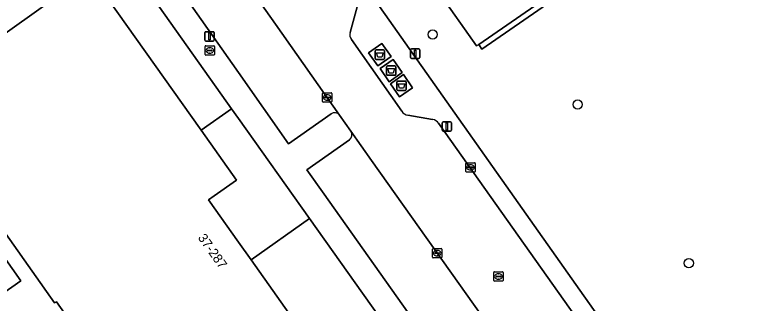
# Model space of a CAD drawing. Extents: x 159352 to 160617, y 385888 to 387323.
# Drawn here: x 159976.3 to 160055.2, y 387158 to 387188.6 of the extents above; entities that cross this region are included whole.
import ezdxf

# ---------------------------------------------------------------- set-up
doc = ezdxf.new("R2010")
doc.units = 0
for name, color, linetype in [('IMGEO_Afval_apart_plaats', 7, 'Continuous'), ('IMGEO_Boom', 7, 'Continuous'), ('IMGEO_Brandkraan', 7, 'Continuous'), ('IMGEO_Groenvoorziening', 7, 'Continuous'), ('IMGEO_Haag', 7, 'Continuous'), ('IMGEO_Kolk', 7, 'Continuous'), ('IMGEO_Lichtmast', 7, 'Continuous'), ('IMGEO_Pand', 7, 'Continuous'), ('IMGEO_Pand_nummerreeks', 7, 'Continuous'), ('IMGEO_Parkeervlak_open', 7, 'Continuous'), ('IMGEO_Rijbaan_lokaal_gesloten', 7, 'Continuous'), ('IMGEO_Rioolput', 7, 'Continuous'), ('IMGEO_Verkeersbordpaal', 7, 'Continuous'), ('IMGEO_Voetpad_gesloten', 7, 'Continuous'), ('IMGEO_Voetpad_open', 7, 'Continuous')]:
    doc.layers.add(name, color=color, linetype=linetype)

msp = doc.modelspace()

# ---------------------------------------------------------------- linework, layer by layer
at = {"layer": 'IMGEO_Afval_apart_plaats'}
for p, q in [((160014.618, 387184.855), (160015.408, 387184.855)), ((160015.408, 387184.855), (160014.618, 387184.855)), ((160014.518, 387183.955), (160014.518, 387184.755)), ((160014.518, 387184.755), (160014.518, 387183.955)), ((160015.508, 387184.755), (160015.508, 387183.955)), ((160015.508, 387183.955), (160015.508, 387184.755)), ((160015.408, 387183.855), (160014.618, 387183.855)), ((160014.618, 387183.855), (160015.408, 387183.855)), ((160015.719, 387182.265), (160015.719, 387183.065)), ((160015.719, 387183.065), (160015.719, 387182.265)), ((160015.819, 387183.165), (160016.609, 387183.165)), ((160016.609, 387183.165), (160015.819, 387183.165)), ((160016.709, 387183.065), (160016.709, 387182.265)), ((160016.709, 387182.265), (160016.709, 387183.065)), ((160016.609, 387182.165), (160015.819, 387182.165)), ((160015.819, 387182.165), (160016.609, 387182.165)), ((160016.822, 387180.659), (160016.822, 387181.459)), ((160016.822, 387181.459), (160016.822, 387180.659)), ((160016.922, 387181.559), (160017.712, 387181.559)), ((160017.712, 387181.559), (160016.922, 387181.559)), ((160017.812, 387181.459), (160017.812, 387180.659)), ((160017.812, 387180.659), (160017.812, 387181.459)), ((160017.712, 387180.559), (160016.922, 387180.559)), ((160016.922, 387180.559), (160017.712, 387180.559))]:
    msp.add_line(p, q, dxfattribs=at)
for points in [[(160014.661, 387184.569), (160015.365, 387184.569), (160015.216, 387184.099), (160014.81, 387184.099), (160014.661, 387184.569)], [(160015.862, 387182.879), (160016.566, 387182.879), (160016.417, 387182.409), (160016.011, 387182.409), (160015.862, 387182.879)], [(160016.965, 387181.273), (160017.669, 387181.273), (160017.52, 387180.803), (160017.114, 387180.803), (160016.965, 387181.273)]]:
    msp.add_lwpolyline(points, dxfattribs=at)
for centre, start, end in [((160014.618, 387184.755), 90, 180), ((160014.618, 387184.755), 90, 180), ((160015.408, 387184.755), 0, 90), ((160015.408, 387184.755), 360, 90), ((160014.618, 387183.955), 180, 270), ((160014.618, 387183.955), 180, 270), ((160015.408, 387183.955), 270, 0), ((160015.408, 387183.955), 270, 0), ((160015.819, 387183.065), 90, 180), ((160015.819, 387183.065), 90, 180), ((160016.609, 387183.065), 0, 90), ((160016.609, 387183.065), 360, 90), ((160015.819, 387182.265), 180, 270), ((160015.819, 387182.265), 180, 270), ((160016.609, 387182.265), 270, 0), ((160016.609, 387182.265), 270, 0), ((160016.922, 387181.459), 90, 180), ((160016.922, 387181.459), 90, 180), ((160017.712, 387181.459), 0, 90), ((160017.712, 387181.459), 360, 90), ((160016.922, 387180.659), 180, 270), ((160016.922, 387180.659), 180, 270), ((160017.712, 387180.659), 270, 0), ((160017.712, 387180.659), 270, 0)]:
    msp.add_arc(centre, 0.1, start, end, dxfattribs=at)
at = {"layer": 'IMGEO_Boom'}
for centre in [(160020.63, 387186.503), (160036.015, 387179.063), (160047.823, 387162.205)]:
    msp.add_circle(centre, 0.489, dxfattribs=at)
at = {"layer": 'IMGEO_Brandkraan'}
for p, q in [((159996.453, 387184.378), (159996.453, 387185.23)), ((159996.528, 387185.304), (159997.38, 387185.304)), ((159996.712, 387184.798), (159996.712, 387184.81)), ((159996.755, 387184.847), (159997.153, 387184.847)), ((159996.941, 387185.084), (159996.966, 387185.084)), ((159997.196, 387184.81), (159997.196, 387184.798)), ((159997.454, 387185.23), (159997.454, 387184.378)), ((159997.38, 387184.304), (159996.528, 387184.304)), ((159997.15, 387184.761), (159996.752, 387184.761)), ((159996.964, 387184.524), (159996.939, 387184.524))]:
    msp.add_line(p, q, dxfattribs=at)
for points in [[(159996.453, 387184.378), (159996.453, 387185.23)], [(159996.528, 387185.304), (159997.38, 387185.304)], [(159997.454, 387185.23), (159997.454, 387184.378)], [(159997.38, 387184.304), (159996.528, 387184.304)]]:
    msp.add_lwpolyline(points, dxfattribs=at)
for centre, radius, start, end in [((159996.53, 387185.228), 0.0765, 91.55205, 178.44795), ((159996.53, 387185.228), 0.0765, 91.55205, 178.44795), ((159996.752, 387184.807), 0.0403, 85.87752, 175.75265), ((159996.749, 387184.797), 0.0366, 178.93798, 274.71019), ((159997.153, 387184.804), 0.043, 264.86636, 352.45326), ((159997.157, 387184.809), 0.0386, 1.73085, 96.63898), ((159997.378, 387185.228), 0.0765, 1.55205, 88.44795), ((159997.378, 387185.228), 0.0765, 1.55205, 88.44795), ((159996.53, 387184.38), 0.0765, 181.55205, 268.44795), ((159996.53, 387184.38), 0.0765, 181.55205, 268.44795), ((159997.378, 387184.38), 0.0765, 271.55205, 358.44795), ((159997.378, 387184.38), 0.0765, 271.55205, 358.44795)]:
    msp.add_arc(centre, radius, start, end, dxfattribs=at)
for centre, major_axis, ratio, start_param, end_param in [((159996.94, 387184.804), (-0.387, 0.002), 0.722429, 4.712389, 7.853982), ((159996.965, 387184.804), (-0.39, 0.002), 0.717154, 1.570796, 4.712389)]:
    msp.add_ellipse(centre, major_axis=major_axis, ratio=ratio, start_param=start_param, end_param=end_param, dxfattribs=at)
at = {"layer": 'IMGEO_Groenvoorziening'}
for points in [[(160051.581, 387202.763), (160051.239, 387203.256), (160025.517, 387185.451), (160025.862, 387184.96)], [(159989.811, 387191.997), (159989.934, 387192.083), (159984.331, 387199.996), (159959.016, 387182.167), (159965.991, 387172.05), (159967.119, 387172.827), (159965.741, 387174.721), (159974.455, 387180.884), (159971.998, 387184.358), (159980.158, 387190.13), (159984.24, 387193.017), (159996.05, 387176.319), (159999.27, 387178.597)], [(159969.932, 387166.334), (159975.003, 387158.979), (159976.897, 387160.319), (159971.755, 387167.59)], [(160007.547, 387166.933), (160001.337, 387162.54), (160015.824, 387142.057), (160012.121, 387139.438), (160012.745, 387138.556), (160016.584, 387141.196), (160016.805, 387140.87), (160016.335, 387140.551), (160021.18, 387131.539), (160023.286, 387133.064), (160027.497, 387135.95), (160031.493, 387130.126), (160032.972, 387131.157), (160028.581, 387137.317), (160026.357, 387140.437)]]:
    msp.add_lwpolyline(points, close=True, dxfattribs=at)
for points in [[(160068.517, 387178.792), (160051.832, 387202.4), (160051.581, 387202.763), (160025.862, 387184.96), (160025.517, 387185.451), (160025.275, 387185.281), (160017.272, 387196.671), (160015.897, 387195.695), (160015.697, 387195.563)], [(160013.365, 387192.167), (160013.295, 387191.917), (160051.392, 387137.856)]]:
    msp.add_lwpolyline(points, dxfattribs=at)
at = {"layer": 'IMGEO_Haag'}
msp.add_lwpolyline([(160051.581, 387202.763), (160051.239, 387203.256), (160025.517, 387185.451), (160025.862, 387184.96)], close=True, dxfattribs=at)
at = {"layer": 'IMGEO_Kolk'}
for p, q in [((160008.92, 387179.384), (160008.92, 387180.236)), ((160008.995, 387180.31), (160009.847, 387180.31)), ((160009.408, 387180.09), (160009.433, 387180.09)), ((160009.921, 387180.236), (160009.921, 387179.384)), ((160009.847, 387179.31), (160008.995, 387179.31)), ((160009.179, 387179.804), (160009.179, 387179.816)), ((160009.617, 387179.767), (160009.219, 387179.767)), ((160009.222, 387179.853), (160009.62, 387179.853)), ((160009.431, 387179.53), (160009.406, 387179.53)), ((160009.663, 387179.816), (160009.663, 387179.804)), ((160024.146, 387171.954), (160024.146, 387172.806)), ((160024.221, 387172.88), (160025.073, 387172.88)), ((160024.405, 387172.374), (160024.405, 387172.386)), ((160024.843, 387172.337), (160024.445, 387172.337)), ((160024.448, 387172.423), (160024.846, 387172.423)), ((160024.634, 387172.66), (160024.659, 387172.66)), ((160024.889, 387172.386), (160024.889, 387172.374)), ((160025.147, 387172.806), (160025.147, 387171.954)), ((160025.073, 387171.88), (160024.221, 387171.88)), ((160024.657, 387172.1), (160024.632, 387172.1)), ((160020.613, 387162.838), (160020.613, 387163.69)), ((160020.688, 387163.764), (160021.54, 387163.764)), ((160021.101, 387163.544), (160021.126, 387163.544)), ((160021.614, 387163.69), (160021.614, 387162.838)), ((160021.54, 387162.764), (160020.688, 387162.764)), ((160020.872, 387163.258), (160020.872, 387163.27)), ((160021.31, 387163.221), (160020.912, 387163.221)), ((160020.915, 387163.307), (160021.313, 387163.307)), ((160021.124, 387162.984), (160021.099, 387162.984)), ((160021.356, 387163.27), (160021.356, 387163.258))]:
    msp.add_line(p, q, dxfattribs=at)
for points in [[(160008.92, 387179.384), (160008.92, 387180.236)], [(160008.995, 387180.31), (160009.847, 387180.31)], [(160009.921, 387180.236), (160009.921, 387179.384)], [(160009.847, 387179.31), (160008.995, 387179.31)], [(160024.146, 387171.954), (160024.146, 387172.806)], [(160024.221, 387172.88), (160025.073, 387172.88)], [(160025.147, 387172.806), (160025.147, 387171.954)], [(160025.073, 387171.88), (160024.221, 387171.88)], [(160020.613, 387162.838), (160020.613, 387163.69)], [(160020.688, 387163.764), (160021.54, 387163.764)], [(160021.614, 387163.69), (160021.614, 387162.838)], [(160021.54, 387162.764), (160020.688, 387162.764)]]:
    msp.add_lwpolyline(points, dxfattribs=at)
for centre, radius, start, end in [((160008.997, 387180.234), 0.0765, 91.55205, 178.44795), ((160008.997, 387180.234), 0.0765, 91.55205, 178.44795), ((160009.845, 387180.234), 0.0765, 1.55205, 88.44795), ((160009.845, 387180.234), 0.0765, 1.55205, 88.44795), ((160008.997, 387179.386), 0.0765, 181.55205, 268.44795), ((160008.997, 387179.386), 0.0765, 181.55205, 268.44795), ((160009.219, 387179.813), 0.0403, 85.87752, 175.75265), ((160009.216, 387179.803), 0.0366, 178.93798, 274.71019), ((160009.62, 387179.81), 0.043, 264.86636, 352.45326), ((160009.624, 387179.815), 0.0386, 1.73085, 96.63898), ((160009.845, 387179.386), 0.0765, 271.55205, 358.44795), ((160009.845, 387179.386), 0.0765, 271.55205, 358.44795), ((160024.223, 387172.804), 0.0765, 91.55205, 178.44795), ((160024.223, 387172.804), 0.0765, 91.55205, 178.44795), ((160024.445, 387172.383), 0.0403, 85.87752, 175.75265), ((160024.442, 387172.373), 0.0366, 178.93798, 274.71019), ((160024.846, 387172.38), 0.043, 264.86636, 352.45326), ((160024.85, 387172.385), 0.0386, 1.73085, 96.63898), ((160025.071, 387172.804), 0.0765, 1.55205, 88.44795), ((160025.071, 387172.804), 0.0765, 1.55205, 88.44795), ((160024.223, 387171.956), 0.0765, 181.55205, 268.44795), ((160024.223, 387171.956), 0.0765, 181.55205, 268.44795), ((160025.071, 387171.956), 0.0765, 271.55205, 358.44795), ((160025.071, 387171.956), 0.0765, 271.55205, 358.44795), ((160020.69, 387163.688), 0.0765, 91.55205, 178.44795), ((160020.69, 387163.688), 0.0765, 91.55205, 178.44795), ((160021.538, 387163.688), 0.0765, 1.55205, 88.44795), ((160021.538, 387163.688), 0.0765, 1.55205, 88.44795), ((160020.69, 387162.84), 0.0765, 181.55205, 268.44795), ((160020.69, 387162.84), 0.0765, 181.55205, 268.44795), ((160020.912, 387163.267), 0.0403, 85.87752, 175.75265), ((160020.909, 387163.257), 0.0366, 178.93798, 274.71019), ((160021.313, 387163.264), 0.043, 264.86636, 352.45326), ((160021.317, 387163.269), 0.0386, 1.73085, 96.63898), ((160021.538, 387162.84), 0.0765, 271.55205, 358.44795), ((160021.538, 387162.84), 0.0765, 271.55205, 358.44795)]:
    msp.add_arc(centre, radius, start, end, dxfattribs=at)
for centre, major_axis, ratio, start_param, end_param in [((160009.407, 387179.81), (-0.387, 0.002), 0.722429, 4.712389, 7.853982), ((160009.432, 387179.81), (-0.39, 0.002), 0.717154, 1.570796, 4.712389), ((160024.633, 387172.38), (-0.387, 0.002), 0.722429, 4.712389, 7.853982), ((160024.658, 387172.38), (-0.39, 0.002), 0.717154, 1.570796, 4.712389), ((160021.1, 387163.264), (-0.387, 0.002), 0.722429, 4.712389, 7.853982), ((160021.125, 387163.264), (-0.39, 0.002), 0.717154, 1.570796, 4.712389)]:
    msp.add_ellipse(centre, major_axis=major_axis, ratio=ratio, start_param=start_param, end_param=end_param, dxfattribs=at)
at = {"layer": 'IMGEO_Lichtmast'}
for p, q in [((159996.43, 387185.901), (159996.43, 387186.701)), ((159996.43, 387186.701), (159996.43, 387185.901)), ((159996.53, 387186.801), (159997.32, 387186.801)), ((159997.32, 387186.801), (159996.53, 387186.801)), ((159997.42, 387186.701), (159997.42, 387185.901)), ((159997.42, 387185.901), (159997.42, 387186.701)), ((159997.32, 387185.801), (159996.53, 387185.801)), ((159996.53, 387185.801), (159997.32, 387185.801)), ((160021.639, 387176.322), (160021.639, 387177.122)), ((160021.639, 387177.122), (160021.639, 387176.322)), ((160021.739, 387177.222), (160022.529, 387177.222)), ((160022.529, 387177.222), (160021.739, 387177.222)), ((160022.629, 387177.122), (160022.629, 387176.322)), ((160022.629, 387176.322), (160022.629, 387177.122)), ((160022.529, 387176.222), (160021.739, 387176.222)), ((160021.739, 387176.222), (160022.529, 387176.222))]:
    msp.add_line(p, q, dxfattribs=at)
for points in [[(159996.85, 387186.676), (159997, 387186.676), (159997, 387185.926), (159996.85, 387185.926), (159996.85, 387186.676)], [(160022.059, 387177.097), (160022.209, 387177.097), (160022.209, 387176.347), (160022.059, 387176.347), (160022.059, 387177.097)]]:
    msp.add_lwpolyline(points, dxfattribs=at)
for centre, start, end in [((159996.53, 387186.701), 90, 180), ((159996.53, 387186.701), 90, 180), ((159997.32, 387186.701), 0, 90), ((159997.32, 387186.701), 360, 90), ((159996.53, 387185.901), 180, 270), ((159996.53, 387185.901), 180, 270), ((159997.32, 387185.901), 270, 0), ((159997.32, 387185.901), 270, 0), ((160021.739, 387177.122), 90, 180), ((160021.739, 387177.122), 90, 180), ((160022.529, 387177.122), 0, 90), ((160022.529, 387177.122), 360, 90), ((160021.739, 387176.322), 180, 270), ((160021.739, 387176.322), 180, 270), ((160022.529, 387176.322), 270, 0), ((160022.529, 387176.322), 270, 0)]:
    msp.add_arc(centre, 0.1, start, end, dxfattribs=at)
at = {"layer": 'IMGEO_Pand'}
for points in [[(160015.824, 387142.057), (160001.337, 387162.54), (160000, 387164.43), (159996.823, 387168.922), (159997.42, 387169.344), (159999.795, 387171.024), (159996.05, 387176.319), (159984.24, 387193.017), (159980.158, 387190.13), (159971.998, 387184.358)], [(159968.994, 387174.219), (159980.481, 387157.978), (159980.669, 387158.111), (160000, 387130.781)]]:
    msp.add_lwpolyline(points, dxfattribs=at)
at = {"layer": 'IMGEO_Parkeervlak_open'}
for points in [[(160010.746, 387177.927), (160003.943, 387187.611), (160000, 387193.206), (159997.696, 387196.476)], [(159997.416, 387193.738), (159993.853, 387191.241), (160000, 387182.473), (160005.329, 387174.888), (160009.838, 387178.084)], [(160043.137, 387132.147), (160028.417, 387152.971), (160014.138, 387173.098), (160011.943, 387176.223)], [(160011.786, 387175.319), (160007.273, 387172.121), (160009.09, 387169.534), (160023.376, 387149.397), (160037.191, 387129.901), (160040.642, 387132.347)]]:
    msp.add_lwpolyline(points, dxfattribs=at)
for centre, radius, start, end in [((160010.208, 387177.517), 0.676, 37.25842, 123.12183), ((160011.374, 387175.856), 0.677, 307.51176, 32.78338)]:
    msp.add_arc(centre, radius, start, end, dxfattribs=at)
at = {"layer": 'IMGEO_Rijbaan_lokaal_gesloten'}
for points in [[(160004.417, 387201.018), (160004.245, 387201.269), (160003.523, 387202.282), (160000, 387207.288), (159998.454, 387209.486), (159991.825, 387204.801), (159993.006, 387203.131), (159997.696, 387196.476), (160000, 387193.206), (160003.943, 387187.611), (160010.746, 387177.927), (160011.943, 387176.223), (160014.138, 387173.098), (160028.417, 387152.971), (160043.137, 387132.147), (160044.869, 387129.755), (160044.916, 387129.765), (160055.912, 387114.022)], [(160011.859, 387186.711), (160012.609, 387189.428), (160004.417, 387201.018)], [(160017.34, 387178.339), (160011.995, 387185.979)], [(160020.625, 387177.47), (160018.003, 387177.918)], [(160057.013, 387126.577), (160047.308, 387140.274), (160021.246, 387177.071)]]:
    msp.add_lwpolyline(points, dxfattribs=at)
for centre, radius, start, end in [((160012.682, 387186.485), 0.853, 164.65207, 216.39815), ((160018.136, 387178.861), 0.952, 213.22719, 261.94233), ((160020.452, 387176.517), 0.968, 34.87424, 79.68329)]:
    msp.add_arc(centre, radius, start, end, dxfattribs=at)
at = {"layer": 'IMGEO_Rioolput'}
for p, q in [((160027.103, 387160.36), (160027.103, 387161.212)), ((160027.178, 387161.286), (160028.03, 387161.286)), ((160028.104, 387161.212), (160028.104, 387160.36)), ((160027.362, 387160.78), (160027.362, 387160.792)), ((160027.8, 387160.743), (160027.402, 387160.743)), ((160027.405, 387160.829), (160027.803, 387160.829)), ((160027.614, 387160.506), (160027.589, 387160.506)), ((160027.591, 387161.066), (160027.616, 387161.066)), ((160027.846, 387160.792), (160027.846, 387160.78)), ((160028.03, 387160.286), (160027.178, 387160.286))]:
    msp.add_line(p, q, dxfattribs=at)
for points in [[(160027.103, 387160.36), (160027.103, 387161.212)], [(160027.178, 387161.286), (160028.03, 387161.286)], [(160028.104, 387161.212), (160028.104, 387160.36)], [(160028.03, 387160.286), (160027.178, 387160.286)]]:
    msp.add_lwpolyline(points, dxfattribs=at)
for centre, radius, start, end in [((160027.18, 387161.21), 0.0765, 91.55205, 178.44795), ((160027.18, 387161.21), 0.0765, 91.55205, 178.44795), ((160028.028, 387161.21), 0.0765, 1.55205, 88.44795), ((160028.028, 387161.21), 0.0765, 1.55205, 88.44795), ((160027.18, 387160.362), 0.0765, 181.55205, 268.44795), ((160027.18, 387160.362), 0.0765, 181.55205, 268.44795), ((160027.402, 387160.789), 0.0403, 85.87752, 175.75265), ((160027.399, 387160.779), 0.0366, 178.93798, 274.71019), ((160027.803, 387160.786), 0.043, 264.86636, 352.45326), ((160027.807, 387160.791), 0.0386, 1.73085, 96.63898), ((160028.028, 387160.362), 0.0765, 271.55205, 358.44795), ((160028.028, 387160.362), 0.0765, 271.55205, 358.44795)]:
    msp.add_arc(centre, radius, start, end, dxfattribs=at)
for centre, major_axis, ratio, start_param, end_param in [((160027.59, 387160.786), (-0.387, 0.002), 0.722429, 4.712389, 7.853982), ((160027.615, 387160.786), (-0.39, 0.002), 0.717154, 1.570796, 4.712389)]:
    msp.add_ellipse(centre, major_axis=major_axis, ratio=ratio, start_param=start_param, end_param=end_param, dxfattribs=at)
at = {"layer": 'IMGEO_Verkeersbordpaal'}
for p, q in [((160018.278, 387184.065), (160018.278, 387184.865)), ((160018.278, 387184.865), (160018.278, 387184.065)), ((160018.378, 387184.965), (160019.168, 387184.965)), ((160019.168, 387184.965), (160018.378, 387184.965)), ((160019.268, 387184.865), (160019.268, 387184.065)), ((160019.268, 387184.065), (160019.268, 387184.865)), ((160019.168, 387183.965), (160018.378, 387183.965)), ((160018.378, 387183.965), (160019.168, 387183.965))]:
    msp.add_line(p, q, dxfattribs=at)
msp.add_lwpolyline([(160018.698, 387184.84), (160018.848, 387184.84), (160018.848, 387184.09), (160018.698, 387184.09), (160018.698, 387184.84)], dxfattribs=at)
for centre, start, end in [((160018.378, 387184.865), 90, 180), ((160018.378, 387184.865), 90, 180), ((160019.168, 387184.865), 0, 90), ((160019.168, 387184.865), 360, 90), ((160018.378, 387184.065), 180, 270), ((160018.378, 387184.065), 180, 270), ((160019.168, 387184.065), 270, 0), ((160019.168, 387184.065), 270, 0)]:
    msp.add_arc(centre, 0.1, start, end, dxfattribs=at)
at = {"layer": 'IMGEO_Voetpad_gesloten'}
for points in [[(160015.237, 387185.543), (160013.822, 387184.564), (160014.788, 387183.167), (160016.203, 387184.147)], [(160016.414, 387183.842), (160015.038, 387182.876), (160016.014, 387181.487), (160017.389, 387182.454)], [(160017.518, 387182.236), (160016.142, 387181.269), (160017.117, 387179.881), (160018.493, 387180.848)]]:
    msp.add_lwpolyline(points, close=True, dxfattribs=at)
at = {"layer": 'IMGEO_Voetpad_open'}
for points in [[(159970.71, 387229.769), (159973.518, 387225.775), (159974.946, 387223.746), (159986.796, 387206.912), (159994.837, 387195.49), (159989.934, 387192.083), (159989.811, 387191.997), (159999.27, 387178.597), (160000, 387177.564), (160007.547, 387166.933), (160026.357, 387140.437), (160028.581, 387137.317), (160032.972, 387131.157), (160033.873, 387129.893), (160039.294, 387122.289), (160040.992, 387119.907), (160043.495, 387121.683)], [(160009.838, 387178.084), (160005.329, 387174.888), (160000, 387182.473), (159993.853, 387191.241), (159997.416, 387193.738)], [(160051.392, 387137.856), (160013.295, 387191.917), (160012.609, 387189.428), (160011.859, 387186.711)], [(160011.995, 387185.979), (160017.34, 387178.339)], [(160011.943, 387176.223), (160010.746, 387177.927)], [(160018.003, 387177.918), (160020.625, 387177.47)], [(160021.246, 387177.071), (160047.308, 387140.274)], [(160009.09, 387169.534), (160007.273, 387172.121), (160011.786, 387175.319)], [(160000, 387130.781), (159980.669, 387158.111), (159980.481, 387157.978), (159968.994, 387174.219)], [(160040.642, 387132.347), (160037.191, 387129.901), (160023.376, 387149.397), (160009.09, 387169.534)], [(159971.755, 387167.59), (159976.897, 387160.319), (159975.003, 387158.979)]]:
    msp.add_lwpolyline(points, dxfattribs=at)
for points in [[(160051.239, 387203.256), (160049.448, 387205.692), (160026.019, 387189.461), (160019.737, 387198.419), (160017.501, 387196.834), (160017.272, 387196.671), (160025.275, 387185.281), (160025.517, 387185.451)], [(160014.788, 387183.167), (160013.822, 387184.564), (160015.237, 387185.543), (160016.203, 387184.147)], [(160017.389, 387182.454), (160016.014, 387181.487), (160015.038, 387182.876), (160016.414, 387183.842)], [(160017.117, 387179.881), (160016.142, 387181.269), (160017.518, 387182.236), (160018.493, 387180.848)], [(160000, 387177.564), (159999.27, 387178.597), (159996.05, 387176.319), (159999.795, 387171.024), (159997.42, 387169.344), (159996.823, 387168.922), (160000, 387164.43), (160001.337, 387162.54), (160007.547, 387166.933)]]:
    msp.add_lwpolyline(points, close=True, dxfattribs=at)
for centre, radius, start, end in [((160012.682, 387186.485), 0.853, 164.65207, 216.39815), ((160010.208, 387177.517), 0.676, 37.25842, 123.12183), ((160018.136, 387178.861), 0.952, 213.22719, 261.94233), ((160020.452, 387176.517), 0.968, 34.87424, 79.68329), ((160011.374, 387175.856), 0.677, 307.51176, 32.78338)]:
    msp.add_arc(centre, radius, start, end, dxfattribs=at)

# ---------------------------------------------------------------- texts
at = {"layer": 'IMGEO_Pand_nummerreeks'}
msp.add_text('37-287', height=1, rotation=305.27107, dxfattribs=at).set_placement((159995.653, 387164.896))

doc.saveas('drawing.dxf')
